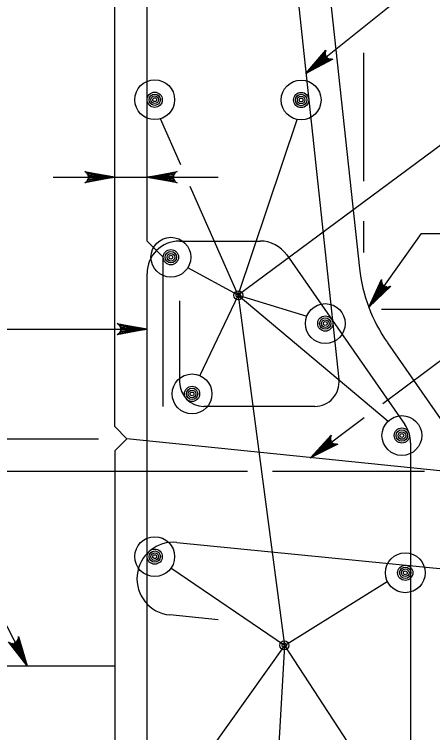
# Model space of a CAD drawing. Extents: x 638167 to 640248, y 296544 to 298920.
# Drawn here: x 638272.3 to 638337.8, y 298110.3 to 298222.8 of the extents above; entities that cross this region are included whole.
import ezdxf

# ---------------------------------------------------------------- set-up
doc = ezdxf.new("R2010")
doc.units = 0
for name, color, linetype in [('1', 7, 'Continuous'), ('50', 7, 'Continuous'), ('57', 7, 'Continuous')]:
    doc.layers.add(name, color=color, linetype=linetype)

# ---------------------------------------------------------------- blocks, each defined once
blk = doc.blocks.new('BAR')
at = {"layer": '50'}
for radius in [2, 1.5, 1, 0.5]:
    blk.add_circle((0, 0), radius, dxfattribs=at)
blk = doc.blocks.new('DIMDOT')
at = {"layer": '57'}
for radius in [2, 1]:
    blk.add_circle((0, 0), radius, dxfattribs=at)

msp = doc.modelspace()

# ---------------------------------------------------------------- linework, layer by layer
at = {"layer": '1'}
for p, q in [((638288.02, 298158.2), (638288.02, 298255.99)), ((638318.5, 298256), (638326.39, 298182.99)), ((638314.1, 298249.41), (638323.15, 298165.59)), ((638293.1, 298187.28), (638293.1, 298249.01)), ((638332.33, 298225.03), (638317.98, 298213.54)), ((638327.07, 298196.67), (638327.07, 298216.78)), ((638298.39, 298199.21), (638295.21, 298206.43)), ((638307.38, 298178.78), (638316.59, 298206.32)), ((638339.37, 298202.48), (638307.38, 298178.78)), ((638278.4, 298197.28), (638304.23, 298197.28)), ((638307.38, 298178.78), (638299.87, 298195.83)), ((638327.07, 298185.5), (638327.07, 298190.41)), ((638336.05, 298188.48), (638327.83, 298176.9)), ((638336.05, 298188.48), (638340.94, 298188.48)), ((638293.1, 298187.28), (638295.64, 298184.74)), ((638298.18, 298187.28), (638310.81, 298187.28)), ((638295.64, 298161.38), (638295.64, 298184.74)), ((638314.97, 298185.1), (638333.47, 298158.55)), ((638307.38, 298178.78), (638299.48, 298183.08)), ((638293.1, 298092.47), (638293.1, 298182.2)), ((638307.38, 298178.78), (638301.37, 298166.2)), ((638307.38, 298178.78), (638318.11, 298175.49)), ((638307.38, 298178.78), (638314.6, 298123.94)), ((638307.38, 298178.78), (638330.85, 298159.06)), ((638298.18, 298177.89), (638298.18, 298165.19)), ((638329.8, 298176.62), (638384.13, 298176.62)), ((638330.05, 298161.84), (638347.6, 298174.99)), ((638266.84, 298173.47), (638293.1, 298173.47)), ((638330.74, 298171.35), (638339, 298159.49)), ((638319.37, 298161.38), (638301.99, 298161.38)), ((638318.71, 298153.34), (638327.11, 298159.63)), ((638288.02, 298158.2), (638289.93, 298156.3)), ((638229.9, 298156.3), (638285.5, 298156.3)), ((638288.02, 298154.39), (638289.93, 298156.3)), ((638339.46, 298151.22), (638289.93, 298156.3)), ((638334.38, 298155.65), (638334.38, 298108.03)), ((638288.02, 298154.39), (638288.02, 298086.44)), ((638242.51, 298151.22), (638308.85, 298151.22)), ((638312.74, 298151.22), (638336.58, 298151.22)), ((638297.78, 298140.07), (638578.22, 298112.32)), ((638314.6, 298123.94), (638296.83, 298136.02)), ((638314.6, 298123.94), (638330.72, 298133.96)), ((638270.15, 298128.86), (638274.33, 298120.74)), ((638304.24, 298127.95), (638296.66, 298128.7)), ((638314.6, 298123.94), (638296.03, 298097.85)), ((638314.6, 298123.94), (638313.14, 298098.37)), ((638314.6, 298123.94), (638331.7, 298097.74)), ((638236.16, 298120.74), (638288.02, 298120.74))]:
    msp.add_line(p, q, dxfattribs=at)
for points in [[(638317.98, 298213.54), (638321.09, 298217.17), (638321.03, 298216.96), (638320.97, 298216.75), (638320.99, 298216.56), (638321.02, 298216.38), (638321.1, 298216.24), (638321.17, 298216.1), (638321.29, 298216), (638321.41, 298215.89), (638321.58, 298215.83), (638321.76, 298215.76), (638321.98, 298215.78), (638322.19, 298215.79), (638317.98, 298213.54), (638321.98, 298215.78), (638321.76, 298215.76), (638317.98, 298213.54), (638321.58, 298215.83), (638321.41, 298215.89), (638317.98, 298213.54), (638321.29, 298216), (638321.17, 298216.1), (638317.98, 298213.54), (638321.1, 298216.24), (638321.02, 298216.38), (638317.98, 298213.54), (638320.99, 298216.56), (638320.97, 298216.75), (638317.98, 298213.54), (638321.03, 298216.96)], [(638288.02, 298197.28), (638283.32, 298196.4), (638283.51, 298196.52), (638283.69, 298196.65), (638283.78, 298196.81), (638283.87, 298196.96), (638283.9, 298197.12), (638283.93, 298197.28), (638283.9, 298197.44), (638283.87, 298197.59), (638283.78, 298197.75), (638283.69, 298197.91), (638283.51, 298198.04), (638283.32, 298198.16), (638288.02, 298197.28), (638283.51, 298198.04), (638283.69, 298197.91), (638288.02, 298197.28), (638283.78, 298197.75), (638283.87, 298197.59), (638288.02, 298197.28), (638283.9, 298197.44), (638283.93, 298197.28), (638288.02, 298197.28), (638283.9, 298197.12), (638283.87, 298196.96), (638288.02, 298197.28), (638283.78, 298196.81), (638283.69, 298196.65), (638288.02, 298197.28), (638283.51, 298196.52)], [(638293.1, 298197.28), (638297.8, 298198.16), (638297.62, 298198.04), (638297.44, 298197.91), (638297.34, 298197.75), (638297.25, 298197.59), (638297.22, 298197.44), (638297.2, 298197.28), (638297.22, 298197.12), (638297.25, 298196.96), (638297.34, 298196.81), (638297.44, 298196.65), (638297.62, 298196.52), (638297.8, 298196.4), (638293.1, 298197.28), (638297.62, 298196.52), (638297.44, 298196.65), (638293.1, 298197.28), (638297.34, 298196.81), (638297.25, 298196.96), (638293.1, 298197.28), (638297.22, 298197.12), (638297.2, 298197.28), (638293.1, 298197.28), (638297.22, 298197.44), (638297.25, 298197.59), (638293.1, 298197.28), (638297.34, 298197.75), (638297.44, 298197.91), (638293.1, 298197.28), (638297.62, 298198.04)], [(638327.83, 298176.9), (638329.83, 298181.24), (638329.83, 298181.02), (638329.82, 298180.8), (638329.9, 298180.63), (638329.97, 298180.46), (638330.09, 298180.35), (638330.2, 298180.24), (638330.34, 298180.17), (638330.49, 298180.1), (638330.67, 298180.09), (638330.85, 298180.07), (638331.06, 298180.15), (638331.27, 298180.22), (638327.83, 298176.9), (638331.06, 298180.15), (638330.85, 298180.07), (638327.83, 298176.9), (638330.67, 298180.09), (638330.49, 298180.1), (638327.83, 298176.9), (638330.34, 298180.17), (638330.2, 298180.24), (638327.83, 298176.9), (638330.09, 298180.35), (638329.97, 298180.46), (638327.83, 298176.9), (638329.9, 298180.63), (638329.82, 298180.8), (638327.83, 298176.9), (638329.83, 298181.02)], [(638293.1, 298173.47), (638288.4, 298172.59), (638288.59, 298172.72), (638288.77, 298172.84), (638288.86, 298173), (638288.95, 298173.16), (638288.98, 298173.31), (638289.01, 298173.47), (638288.98, 298173.63), (638288.95, 298173.79), (638288.86, 298173.94), (638288.77, 298174.1), (638288.59, 298174.23), (638288.4, 298174.35), (638293.1, 298173.47), (638288.59, 298174.23), (638288.77, 298174.1), (638293.1, 298173.47), (638288.86, 298173.94), (638288.95, 298173.79), (638293.1, 298173.47), (638288.98, 298173.63), (638289.01, 298173.47), (638293.1, 298173.47), (638288.98, 298173.31), (638288.95, 298173.16), (638293.1, 298173.47), (638288.86, 298173), (638288.77, 298172.84), (638293.1, 298173.47), (638288.59, 298172.72)], [(638318.71, 298153.34), (638321.95, 298156.87), (638321.88, 298156.66), (638321.81, 298156.45), (638321.83, 298156.27), (638321.85, 298156.08), (638321.92, 298155.94), (638321.99, 298155.8), (638322.11, 298155.69), (638322.22, 298155.58), (638322.39, 298155.51), (638322.56, 298155.44), (638322.78, 298155.45), (638323, 298155.46), (638318.71, 298153.34), (638322.78, 298155.45), (638322.56, 298155.44), (638318.71, 298153.34), (638322.39, 298155.51), (638322.22, 298155.58), (638318.71, 298153.34), (638322.11, 298155.69), (638321.99, 298155.8), (638318.71, 298153.34), (638321.92, 298155.94), (638321.85, 298156.08), (638318.71, 298153.34), (638321.83, 298156.27), (638321.81, 298156.45), (638318.71, 298153.34), (638321.88, 298156.66)], [(638274.33, 298120.74), (638271.4, 298124.51)], [(638271.79, 298124.3), (638274.33, 298120.74), (638271.59, 298124.4)], [(638272.31, 298124.33), (638272.46, 298124.38), (638272.59, 298124.47), (638272.71, 298124.57), (638272.81, 298124.72), (638272.91, 298124.88), (638272.94, 298125.1), (638272.97, 298125.31), (638274.33, 298120.74), (638272.94, 298125.1), (638272.91, 298124.88), (638274.33, 298120.74), (638272.81, 298124.72), (638272.71, 298124.57), (638274.33, 298120.74), (638272.59, 298124.47), (638272.46, 298124.38), (638274.33, 298120.74), (638272.31, 298124.33)], [(638272.15, 298124.28), (638274.33, 298120.74), (638271.97, 298124.29)]]:
    msp.add_lwpolyline(points, dxfattribs=at)
for centre in [(638294.29, 298209.41), (638317.23, 298209.37), (638296.83, 298184.74), (638321.01, 298174.35), (638300.14, 298163.33), (638333.01, 298156.81), (638294.29, 298137.84), (638333.54, 298135.31)]:
    msp.add_circle(centre, 3.12, dxfattribs=at)
for centre, radius, start, end in [((638298.18, 298182.2), 5.08, 90, 180), ((638310.81, 298182.2), 5.08, 34.8545, 90), ((638351.32, 298185.69), 25.08, 186.1633, 214.8545), ((638301.99, 298165.19), 3.81, 180, 270), ((638319.37, 298165.19), 3.81, 270, 6.1633), ((638329.3, 298155.65), 5.08, 360, 34.8545), ((638297.22, 298134.39), 5.71, 84.3483, 264.3483)]:
    msp.add_arc(centre, radius, start, end, dxfattribs=at)

# ---------------------------------------------------------------- block references
at = {"layer": '1', "xscale": 0.5953136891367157, "yscale": 0.5953136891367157, "rotation": -90.00000000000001}
for p in [(638294.29, 298209.41), (638317.23, 298209.37), (638296.83, 298184.74), (638321.01, 298174.35), (638300.14, 298163.33), (638333.01, 298156.81), (638294.29, 298137.84), (638333.54, 298135.31)]:
    msp.add_blockref('BAR', p, dxfattribs=at)
at = {"layer": '1', "xscale": 0.349999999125, "yscale": 0.349999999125}
for p in [(638307.38, 298178.78), (638314.6, 298123.94)]:
    msp.add_blockref('DIMDOT', p, dxfattribs=at)

doc.saveas('drawing.dxf')
